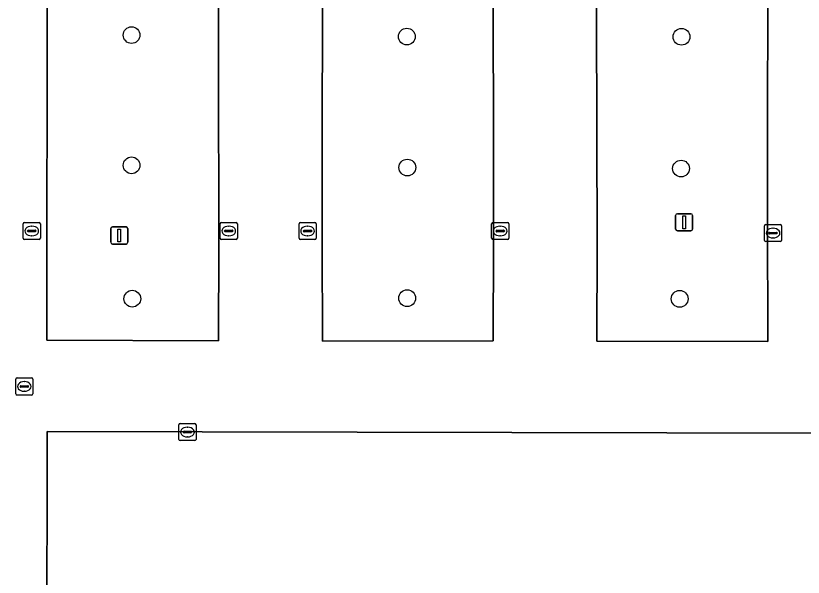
# Model space of a CAD drawing. Extents: x 161477 to 163040, y 383680 to 384871.
# Drawn here: x 161871.01 to 161916.96, y 384448.72 to 384481.48 of the extents above; entities that cross this region are included whole.
import ezdxf

# ---------------------------------------------------------------- set-up
doc = ezdxf.new("R2010")
doc.units = 0
for name, color, linetype in [('IMGEO_Boom', 7, 'Continuous'), ('IMGEO_Kolk', 7, 'Continuous'), ('IMGEO_Lichtmast', 7, 'Continuous'), ('IMGEO_Pand', 7, 'Continuous'), ('IMGEO_Parkeervlak_open', 7, 'Continuous'), ('IMGEO_Rijbaan_lokaal_open', 7, 'Continuous'), ('IMGEO_Rioolput', 7, 'Continuous')]:
    doc.layers.add(name, color=color, linetype=linetype)

msp = doc.modelspace()

# ---------------------------------------------------------------- linework, layer by layer
at = {"layer": 'IMGEO_Boom'}
for centre in [(161877.77, 384480.35), (161893.83, 384480.26), (161909.86, 384480.25), (161877.77, 384472.75), (161893.86, 384472.62), (161909.83, 384472.56), (161893.85, 384465), (161877.81, 384464.97), (161909.75, 384464.96)]:
    msp.add_circle(centre, 0.489, dxfattribs=at)
at = {"layer": 'IMGEO_Kolk'}
for p, q in [((161871.444, 384468.492), (161871.444, 384469.344)), ((161871.519, 384469.418), (161872.371, 384469.418)), ((161871.932, 384469.198), (161871.957, 384469.198)), ((161872.445, 384469.344), (161872.445, 384468.492)), ((161882.94, 384468.492), (161882.94, 384469.344)), ((161883.015, 384469.418), (161883.867, 384469.418)), ((161883.428, 384469.198), (161883.453, 384469.198)), ((161883.941, 384469.344), (161883.941, 384468.492)), ((161887.538, 384468.492), (161887.538, 384469.344)), ((161887.613, 384469.418), (161888.465, 384469.418)), ((161888.026, 384469.198), (161888.051, 384469.198)), ((161888.539, 384469.344), (161888.539, 384468.492)), ((161898.778, 384468.492), (161898.778, 384469.344)), ((161898.853, 384469.418), (161899.705, 384469.418)), ((161899.266, 384469.198), (161899.291, 384469.198)), ((161899.779, 384469.344), (161899.779, 384468.492)), ((161914.698, 384468.372), (161914.698, 384469.224)), ((161914.773, 384469.298), (161915.625, 384469.298)), ((161915.699, 384469.224), (161915.699, 384468.372)), ((161871.703, 384468.912), (161871.703, 384468.924)), ((161872.141, 384468.875), (161871.743, 384468.875)), ((161871.746, 384468.961), (161872.144, 384468.961)), ((161872.187, 384468.924), (161872.187, 384468.912)), ((161883.199, 384468.912), (161883.199, 384468.924)), ((161883.637, 384468.875), (161883.239, 384468.875)), ((161883.242, 384468.961), (161883.64, 384468.961)), ((161883.683, 384468.924), (161883.683, 384468.912)), ((161887.797, 384468.912), (161887.797, 384468.924)), ((161888.235, 384468.875), (161887.837, 384468.875)), ((161887.84, 384468.961), (161888.238, 384468.961)), ((161888.281, 384468.924), (161888.281, 384468.912)), ((161899.037, 384468.912), (161899.037, 384468.924)), ((161899.475, 384468.875), (161899.077, 384468.875)), ((161899.08, 384468.961), (161899.478, 384468.961)), ((161899.521, 384468.924), (161899.521, 384468.912)), ((161914.957, 384468.792), (161914.957, 384468.804)), ((161915.395, 384468.755), (161914.997, 384468.755)), ((161915, 384468.841), (161915.398, 384468.841)), ((161915.186, 384469.078), (161915.211, 384469.078)), ((161915.441, 384468.804), (161915.441, 384468.792)), ((161872.371, 384468.418), (161871.519, 384468.418)), ((161871.955, 384468.638), (161871.93, 384468.638)), ((161883.867, 384468.418), (161883.015, 384468.418)), ((161883.451, 384468.638), (161883.426, 384468.638)), ((161888.465, 384468.418), (161887.613, 384468.418)), ((161888.049, 384468.638), (161888.024, 384468.638)), ((161899.705, 384468.418), (161898.853, 384468.418)), ((161899.289, 384468.638), (161899.264, 384468.638)), ((161915.625, 384468.298), (161914.773, 384468.298)), ((161915.209, 384468.518), (161915.184, 384468.518)), ((161880.604, 384457.69), (161881.456, 384457.69)), ((161880.529, 384456.764), (161880.529, 384457.616)), ((161880.788, 384457.184), (161880.788, 384457.196)), ((161880.831, 384457.233), (161881.229, 384457.233)), ((161881.017, 384457.47), (161881.042, 384457.47)), ((161881.272, 384457.196), (161881.272, 384457.184)), ((161881.53, 384457.616), (161881.53, 384456.764)), ((161881.226, 384457.147), (161880.828, 384457.147)), ((161881.04, 384456.91), (161881.015, 384456.91)), ((161881.456, 384456.69), (161880.604, 384456.69))]:
    msp.add_line(p, q, dxfattribs=at)
for points in [[(161871.444, 384468.492), (161871.444, 384469.344)], [(161871.519, 384469.418), (161872.371, 384469.418)], [(161872.445, 384469.344), (161872.445, 384468.492)], [(161882.94, 384468.492), (161882.94, 384469.344)], [(161883.015, 384469.418), (161883.867, 384469.418)], [(161883.941, 384469.344), (161883.941, 384468.492)], [(161887.538, 384468.492), (161887.538, 384469.344)], [(161887.613, 384469.418), (161888.465, 384469.418)], [(161888.539, 384469.344), (161888.539, 384468.492)], [(161898.778, 384468.492), (161898.778, 384469.344)], [(161898.853, 384469.418), (161899.705, 384469.418)], [(161899.779, 384469.344), (161899.779, 384468.492)], [(161914.698, 384468.372), (161914.698, 384469.224)], [(161914.773, 384469.298), (161915.625, 384469.298)], [(161915.699, 384469.224), (161915.699, 384468.372)], [(161872.371, 384468.418), (161871.519, 384468.418)], [(161883.867, 384468.418), (161883.015, 384468.418)], [(161888.465, 384468.418), (161887.613, 384468.418)], [(161899.705, 384468.418), (161898.853, 384468.418)], [(161915.625, 384468.298), (161914.773, 384468.298)], [(161880.604, 384457.69), (161881.456, 384457.69)], [(161880.529, 384456.764), (161880.529, 384457.616)], [(161881.53, 384457.616), (161881.53, 384456.764)], [(161881.456, 384456.69), (161880.604, 384456.69)]]:
    msp.add_lwpolyline(points, dxfattribs=at)
for centre, radius, start, end in [((161871.521, 384469.342), 0.0765, 91.552, 178.448), ((161871.521, 384469.342), 0.0765, 91.552, 178.448), ((161872.369, 384469.342), 0.0765, 1.552, 88.448), ((161872.369, 384469.342), 0.0765, 1.552, 88.448), ((161883.017, 384469.342), 0.0765, 91.552, 178.448), ((161883.017, 384469.342), 0.0765, 91.552, 178.448), ((161883.865, 384469.342), 0.0765, 1.552, 88.448), ((161883.865, 384469.342), 0.0765, 1.552, 88.448), ((161887.615, 384469.342), 0.0765, 91.552, 178.448), ((161887.615, 384469.342), 0.0765, 91.552, 178.448), ((161888.463, 384469.342), 0.0765, 1.552, 88.448), ((161888.463, 384469.342), 0.0765, 1.552, 88.448), ((161898.855, 384469.342), 0.0765, 91.552, 178.448), ((161898.855, 384469.342), 0.0765, 91.552, 178.448), ((161899.703, 384469.342), 0.0765, 1.552, 88.448), ((161899.703, 384469.342), 0.0765, 1.552, 88.448), ((161914.775, 384469.222), 0.0765, 91.552, 178.448), ((161914.775, 384469.222), 0.0765, 91.552, 178.448), ((161915.623, 384469.222), 0.0765, 1.552, 88.448), ((161915.623, 384469.222), 0.0765, 1.552, 88.448), ((161871.743, 384468.921), 0.0403, 85.8775, 175.7526), ((161871.74, 384468.911), 0.0366, 178.938, 274.7102), ((161872.144, 384468.918), 0.043, 264.8664, 352.4533), ((161872.148, 384468.923), 0.0386, 1.7309, 96.639), ((161883.239, 384468.921), 0.0403, 85.8775, 175.7526), ((161883.236, 384468.911), 0.0366, 178.938, 274.7102), ((161883.64, 384468.918), 0.043, 264.8664, 352.4533), ((161883.644, 384468.923), 0.0386, 1.7309, 96.639), ((161887.837, 384468.921), 0.0403, 85.8775, 175.7526), ((161887.834, 384468.911), 0.0366, 178.938, 274.7102), ((161888.238, 384468.918), 0.043, 264.8664, 352.4533), ((161888.242, 384468.923), 0.0386, 1.7309, 96.639), ((161899.077, 384468.921), 0.0403, 85.8775, 175.7526), ((161899.074, 384468.911), 0.0366, 178.938, 274.7102), ((161899.478, 384468.918), 0.043, 264.8664, 352.4533), ((161899.482, 384468.923), 0.0386, 1.7309, 96.639), ((161914.997, 384468.801), 0.0403, 85.8775, 175.7526), ((161914.994, 384468.791), 0.0366, 178.938, 274.7102), ((161915.398, 384468.798), 0.043, 264.8664, 352.4533), ((161915.402, 384468.803), 0.0386, 1.7309, 96.639), ((161871.521, 384468.494), 0.0765, 181.552, 268.448), ((161871.521, 384468.494), 0.0765, 181.552, 268.448), ((161872.369, 384468.494), 0.0765, 271.552, 358.448), ((161872.369, 384468.494), 0.0765, 271.552, 358.448), ((161883.017, 384468.494), 0.0765, 181.552, 268.448), ((161883.017, 384468.494), 0.0765, 181.552, 268.448), ((161883.865, 384468.494), 0.0765, 271.552, 358.448), ((161883.865, 384468.494), 0.0765, 271.552, 358.448), ((161887.615, 384468.494), 0.0765, 181.552, 268.448), ((161887.615, 384468.494), 0.0765, 181.552, 268.448), ((161888.463, 384468.494), 0.0765, 271.552, 358.448), ((161888.463, 384468.494), 0.0765, 271.552, 358.448), ((161898.855, 384468.494), 0.0765, 181.552, 268.448), ((161898.855, 384468.494), 0.0765, 181.552, 268.448), ((161899.703, 384468.494), 0.0765, 271.552, 358.448), ((161899.703, 384468.494), 0.0765, 271.552, 358.448), ((161914.775, 384468.374), 0.0765, 181.552, 268.448), ((161914.775, 384468.374), 0.0765, 181.552, 268.448), ((161915.623, 384468.374), 0.0765, 271.552, 358.448), ((161915.623, 384468.374), 0.0765, 271.552, 358.448), ((161880.606, 384457.614), 0.0765, 91.552, 178.448), ((161880.606, 384457.614), 0.0765, 91.552, 178.448), ((161881.454, 384457.614), 0.0765, 1.552, 88.448), ((161881.454, 384457.614), 0.0765, 1.552, 88.448), ((161880.828, 384457.193), 0.0403, 85.8775, 175.7526), ((161881.233, 384457.195), 0.0386, 1.7309, 96.639), ((161880.606, 384456.766), 0.0765, 181.552, 268.448), ((161880.606, 384456.766), 0.0765, 181.552, 268.448), ((161880.825, 384457.183), 0.0366, 178.938, 274.7102), ((161881.229, 384457.19), 0.043, 264.8664, 352.4533), ((161881.454, 384456.766), 0.0765, 271.552, 358.448), ((161881.454, 384456.766), 0.0765, 271.552, 358.448)]:
    msp.add_arc(centre, radius, start, end, dxfattribs=at)
for centre, major_axis, ratio, start_param, end_param in [((161871.931, 384468.918), (-0.387, 0.002), 0.722429, 4.712389, 7.853982), ((161871.956, 384468.918), (-0.39, 0.002), 0.717154, 1.570796, 4.712389), ((161883.427, 384468.918), (-0.387, 0.002), 0.722429, 4.712389, 7.853982), ((161883.452, 384468.918), (-0.39, 0.002), 0.717154, 1.570796, 4.712389), ((161888.025, 384468.918), (-0.387, 0.002), 0.722429, 4.712389, 7.853982), ((161888.05, 384468.918), (-0.39, 0.002), 0.717154, 1.570796, 4.712389), ((161899.265, 384468.918), (-0.387, 0.002), 0.722429, 4.712389, 7.853982), ((161899.29, 384468.918), (-0.39, 0.002), 0.717154, 1.570796, 4.712389), ((161915.185, 384468.798), (-0.387, 0.002), 0.722429, 4.712389, 7.853982), ((161915.21, 384468.798), (-0.39, 0.002), 0.717154, 1.570796, 4.712389), ((161881.016, 384457.19), (-0.387, 0.002), 0.722429, 4.712389, 7.853982), ((161881.041, 384457.19), (-0.39, 0.002), 0.717154, 1.570796, 4.712389)]:
    msp.add_ellipse(centre, major_axis=major_axis, ratio=ratio, start_param=start_param, end_param=end_param, dxfattribs=at)
at = {"layer": 'IMGEO_Lichtmast'}
for p, q in [((161909.515, 384469.03), (161909.515, 384469.83)), ((161909.515, 384469.83), (161909.515, 384469.03)), ((161909.615, 384469.93), (161910.405, 384469.93)), ((161910.405, 384469.93), (161909.615, 384469.93)), ((161910.505, 384469.83), (161910.505, 384469.03)), ((161910.505, 384469.03), (161910.505, 384469.83)), ((161876.655, 384469.16), (161877.445, 384469.16)), ((161877.445, 384469.16), (161876.655, 384469.16)), ((161876.555, 384468.26), (161876.555, 384469.06)), ((161876.555, 384469.06), (161876.555, 384468.26)), ((161877.545, 384469.06), (161877.545, 384468.26)), ((161877.545, 384468.26), (161877.545, 384469.06)), ((161910.405, 384468.93), (161909.615, 384468.93)), ((161909.615, 384468.93), (161910.405, 384468.93)), ((161877.445, 384468.16), (161876.655, 384468.16)), ((161876.655, 384468.16), (161877.445, 384468.16))]:
    msp.add_line(p, q, dxfattribs=at)
for points in [[(161909.935, 384469.805), (161910.085, 384469.805), (161910.085, 384469.055), (161909.935, 384469.055), (161909.935, 384469.805)], [(161876.975, 384469.035), (161877.125, 384469.035), (161877.125, 384468.285), (161876.975, 384468.285), (161876.975, 384469.035)]]:
    msp.add_lwpolyline(points, dxfattribs=at)
for centre, start, end in [((161909.615, 384469.83), 90, 180), ((161909.615, 384469.83), 90, 180), ((161910.405, 384469.83), 0, 90), ((161910.405, 384469.83), 360, 90), ((161876.655, 384469.06), 90, 180), ((161876.655, 384469.06), 90, 180), ((161877.445, 384469.06), 0, 90), ((161877.445, 384469.06), 360, 90), ((161909.615, 384469.03), 180, 270), ((161909.615, 384469.03), 180, 270), ((161910.405, 384469.03), 270, 0), ((161910.405, 384469.03), 270, 0), ((161876.655, 384468.26), 180, 270), ((161876.655, 384468.26), 180, 270), ((161877.445, 384468.26), 270, 0), ((161877.445, 384468.26), 270, 0)]:
    msp.add_arc(centre, 0.1, start, end, dxfattribs=at)
at = {"layer": 'IMGEO_Pand'}
msp.add_lwpolyline([(161918.05, 384448.284), (161918.05, 384451.805), (161918.05, 384457.121), (161872.838, 384457.22), (161872.812, 384430.612), (161910.649, 384430.562), (161915.544, 384430.555), (161918.049, 384430.552), (161918.049, 384438.325), (161918.05, 384440.707)], close=True, dxfattribs=at)
at = {"layer": 'IMGEO_Parkeervlak_open'}
for points in [[(161914.901, 384488.114), (161914.876, 384500), (161914.853, 384511.444), (161913.815, 384511.444), (161911.371, 384511.439), (161910.858, 384511.438), (161910.846, 384509.814), (161908.744, 384509.796), (161908.755, 384511.434), (161907.837, 384511.442), (161905.837, 384511.428), (161904.83, 384511.428), (161904.856, 384508.125), (161904.866, 384500), (161904.88, 384488.138), (161904.927, 384468.104), (161904.916, 384462.494), (161914.891, 384462.477), (161914.877, 384469.625)], [(161882.808, 384500), (161882.797, 384508.107), (161882.817, 384511.381), (161881.808, 384511.381), (161879.788, 384511.381), (161878.927, 384511.38), (161878.897, 384509.868), (161876.797, 384509.91), (161876.826, 384511.362), (161875.842, 384511.359), (161873.83, 384511.354), (161872.845, 384511.354), (161872.866, 384508.105), (161872.867, 384500), (161872.869, 384488.106), (161872.819, 384468.176), (161872.82, 384462.559), (161882.85, 384462.505), (161882.851, 384468.127)], [(161898.874, 384488.123), (161898.85, 384500), (161898.833, 384508.108), (161898.818, 384511.407), (161897.759, 384511.407), (161895.776, 384511.396), (161894.827, 384511.391), (161894.834, 384509.833), (161892.74, 384509.824), (161892.733, 384511.379), (161891.876, 384511.404), (161889.749, 384511.378), (161888.824, 384511.378), (161888.867, 384508.105), (161888.882, 384500), (161888.904, 384488.193), (161888.897, 384468.123), (161888.903, 384462.49), (161898.874, 384462.511), (161898.883, 384468.132)]]:
    msp.add_lwpolyline(points, close=True, dxfattribs=at)
at = {"layer": 'IMGEO_Rijbaan_lokaal_open'}
for points in [[(161914.877, 384469.625), (161914.891, 384462.477), (161904.916, 384462.494), (161904.927, 384468.104), (161904.88, 384488.138), (161904.866, 384500), (161904.856, 384508.125), (161904.83, 384511.428), (161905.837, 384511.428)], [(161913.815, 384511.444), (161914.853, 384511.444), (161914.876, 384500), (161914.901, 384488.114), (161914.877, 384469.625)], [(161882.851, 384468.127), (161882.85, 384462.505), (161872.82, 384462.559), (161872.819, 384468.176), (161872.869, 384488.106), (161872.867, 384500), (161872.866, 384508.105), (161872.845, 384511.354), (161873.83, 384511.354)], [(161881.808, 384511.381), (161882.817, 384511.381), (161882.797, 384508.107), (161882.808, 384500), (161882.851, 384468.127)], [(161888.903, 384462.49), (161888.897, 384468.123), (161888.904, 384488.193), (161888.882, 384500), (161888.867, 384508.105), (161888.824, 384511.378), (161889.749, 384511.378)], [(161897.759, 384511.407), (161898.818, 384511.407), (161898.833, 384508.108), (161898.85, 384500), (161898.874, 384488.123), (161898.883, 384468.132), (161898.874, 384462.511), (161888.903, 384462.49)], [(161921.5, 384425.747), (161911.111, 384425.675), (161910.393, 384425.654), (161880.393, 384425.671), (161872.735, 384425.661), (161872.812, 384430.612), (161872.838, 384457.22), (161918.05, 384457.121), (161922.229, 384457.106), (161922.333, 384462.457), (161921.907, 384462.458)]]:
    msp.add_lwpolyline(points, dxfattribs=at)
at = {"layer": 'IMGEO_Rioolput'}
for p, q in [((161871.009, 384459.424), (161871.009, 384460.276)), ((161871.084, 384460.35), (161871.936, 384460.35)), ((161871.497, 384460.13), (161871.522, 384460.13)), ((161872.01, 384460.276), (161872.01, 384459.424)), ((161871.268, 384459.844), (161871.268, 384459.856)), ((161871.706, 384459.807), (161871.308, 384459.807)), ((161871.311, 384459.893), (161871.709, 384459.893)), ((161871.52, 384459.57), (161871.495, 384459.57)), ((161871.752, 384459.856), (161871.752, 384459.844)), ((161871.936, 384459.35), (161871.084, 384459.35))]:
    msp.add_line(p, q, dxfattribs=at)
for points in [[(161871.009, 384459.424), (161871.009, 384460.276)], [(161871.084, 384460.35), (161871.936, 384460.35)], [(161872.01, 384460.276), (161872.01, 384459.424)], [(161871.936, 384459.35), (161871.084, 384459.35)]]:
    msp.add_lwpolyline(points, dxfattribs=at)
for centre, radius, start, end in [((161871.086, 384460.274), 0.0765, 91.552, 178.448), ((161871.086, 384460.274), 0.0765, 91.552, 178.448), ((161871.934, 384460.274), 0.0765, 1.552, 88.448), ((161871.934, 384460.274), 0.0765, 1.552, 88.448), ((161871.308, 384459.853), 0.0403, 85.8775, 175.7526), ((161871.305, 384459.843), 0.0366, 178.938, 274.7102), ((161871.709, 384459.85), 0.043, 264.8664, 352.4533), ((161871.713, 384459.855), 0.0386, 1.7309, 96.639), ((161871.086, 384459.426), 0.0765, 181.552, 268.448), ((161871.086, 384459.426), 0.0765, 181.552, 268.448), ((161871.934, 384459.426), 0.0765, 271.552, 358.448), ((161871.934, 384459.426), 0.0765, 271.552, 358.448)]:
    msp.add_arc(centre, radius, start, end, dxfattribs=at)
for centre, major_axis, ratio, start_param, end_param in [((161871.496, 384459.85), (-0.387, 0.002), 0.722429, 4.712389, 7.853982), ((161871.521, 384459.85), (-0.39, 0.002), 0.717154, 1.570796, 4.712389)]:
    msp.add_ellipse(centre, major_axis=major_axis, ratio=ratio, start_param=start_param, end_param=end_param, dxfattribs=at)

doc.saveas('drawing.dxf')
